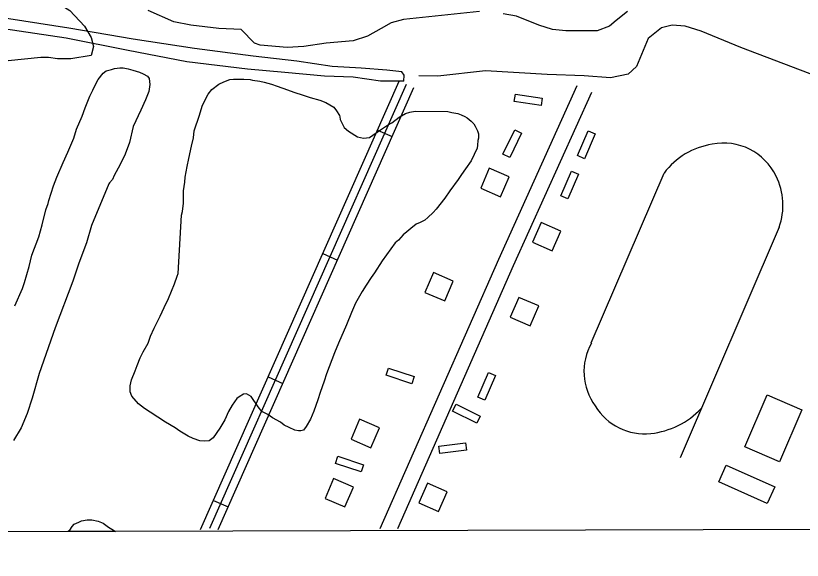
# Model space of a CAD drawing. Extents: x 3361039 to 3398939, y 576572 to 602007.
# Drawn here: x 3384364 to 3385821, y 581957 to 582965 of the extents above; entities that cross this region are included whole.
import ezdxf

# ---------------------------------------------------------------- set-up
doc = ezdxf.new("R2010")
doc.units = 0
for name, color, linetype in [('V-BLDG-OTLN', 7, 'Continuous'), ('V-GRID-FRAM', 7, 'Continuous'), ('V-ROAD-CNTR', 7, 'Continuous'), ('V-SITE-VEGE', 7, 'Continuous'), ('V-TOPO-SHOR', 7, 'Continuous')]:
    doc.layers.add(name, color=color, linetype=linetype)

msp = doc.modelspace()

# ---------------------------------------------------------------- linework, layer by layer
at = {"layer": 'V-BLDG-OTLN'}
for points in [[(3385337, 582798.9), (3385287.5, 582806.4), (3385289.6, 582820.2), (3385339.1, 582812.8)], [(3385301, 582747.7), (3385279.1, 582702.7), (3385266.5, 582708.9), (3385288.4, 582753.8)], [(3385437.4, 582746.5), (3385417.6, 582700.6), (3385404.7, 582706.2), (3385424.5, 582752.1)], [(3385262.2, 582630.2), (3385278, 582667), (3385241.2, 582682.8), (3385225.5, 582646)], [(3385406.3, 582672.1), (3385386.8, 582626), (3385373.9, 582631.5), (3385393.4, 582677.5)], [(3385337, 582582.4), (3385321, 582545.8), (3385357.6, 582529.7), (3385373.6, 582566.4)], [(3385158.6, 582437.1), (3385174.4, 582473.9), (3385137.7, 582489.7), (3385121.9, 582452.9)], [(3385296, 582443.8), (3385280, 582407.2), (3385316.7, 582391.1), (3385332.7, 582427.8)], [(3385097.7, 582283.9), (3385050.2, 582299.5), (3385054.6, 582312.8), (3385102.1, 582297.2)], [(3385219.8, 582258.8), (3385239.8, 582304.6), (3385252.7, 582299), (3385232.6, 582253.2)], [(3385714.3, 582166.9), (3385755.8, 582263.1), (3385820.4, 582235.3), (3385778.9, 582139.1)], [(3385179.5, 582245.8), (3385224.2, 582223.5), (3385218, 582211), (3385173.2, 582233.3)], [(3385022, 582165.4), (3385037.8, 582202.2), (3385001, 582218), (3384985.3, 582181.2)], [(3385147.6, 582168.5), (3385197.2, 582174.7), (3385199, 582160.9), (3385149.4, 582154.6)], [(3385003.6, 582120.6), (3384956.1, 582136.4), (3384960.5, 582149.7), (3385008, 582133.9)], [(3385680, 582133.1), (3385769.9, 582092.9), (3385756.2, 582062.1), (3385666.3, 582102.3)], [(3384973.6, 582055.8), (3384989.4, 582092.6), (3384952.6, 582108.4), (3384936.8, 582071.6)], [(3385126.6, 582099.9), (3385110.6, 582063.3), (3385147.2, 582047.3), (3385163.2, 582083.9)]]:
    msp.add_lwpolyline(points, close=True, dxfattribs=at)
at = {"layer": 'V-GRID-FRAM'}
msp.add_lwpolyline([(3365114.8, 600140.3), (3396720.3, 600227.7), (3396778.5, 582044.3), (3365157.1, 581956.9), (3365114.8, 600140.3)], dxfattribs=at)
at = {"layer": 'V-ROAD-CNTR'}
for p, q in [((3385034, 582753.6), (3385061.4, 582741.4)), ((3384932.7, 582525), (3384960.1, 582512.9)), ((3384831.3, 582296.5), (3384858.8, 582284.3)), ((3384730, 582067.9), (3384757.5, 582055.8))]:
    msp.add_line(p, q, dxfattribs=at)
for points in [[(3384706.2, 582014.1), (3385074.2, 582844.3)], [(3384723.5, 582016.1), (3385087.9, 582838.3)], [(3384739, 582014.2), (3385101.6, 582832.2)], [(3385403.1, 582835.6), (3385258.1, 582514.1), (3385038.2, 582015)], [(3385430.4, 582823.2), (3385285.5, 582501.9), (3385071, 582015.1)], [(3385430.2, 582359.3), (3385564.9, 582673.9)], [(3385777.9, 582573.9), (3385594.5, 582146.7)]]:
    msp.add_lwpolyline(points, dxfattribs=at)
for centre, radius, start, end in [((3385675.9, 582589.8), 139.3, 98.9826, 142.8389), ((3385675.4, 582622.2), 107.3, 25.278, 101.4184), ((3385668, 582614.7), 117.3, 339.6246, 27.0113), ((3385524.7, 582306.7), 108.1, 150.9223, 216.2625), ((3385528.7, 582297.1), 106.1, 210.8159, 276.3507), ((3385524.1, 582341.6), 150.8, 276.1978, 316.5762)]:
    msp.add_arc(centre, radius, start, end, dxfattribs=at)
at = {"layer": 'V-SITE-VEGE'}
for p, q in [((3384472.2, 582023.8), (3384480.6, 582027.6)), ((3384480.6, 582027.6), (3384485.8, 582030.2)), ((3384485.8, 582030.2), (3384496.1, 582032)), ((3384496.1, 582032), (3384505.1, 582032)), ((3384505.1, 582032), (3384516.7, 582029.3)), ((3384516.7, 582029.3), (3384525.7, 582025.4)), ((3384525.7, 582025.4), (3384535.9, 582018.2)), ((3384461.1, 582010.3), (3384461.8, 582011.7)), ((3384461.8, 582011.7), (3384463.8, 582012.9)), ((3384463.8, 582012.9), (3384468.3, 582019.3)), ((3384468.3, 582019.3), (3384472.2, 582023.8)), ((3384535.9, 582018.2), (3384544.9, 582012.4)), ((3384544.9, 582012.4), (3384548.8, 582010.5)), ((3384548.8, 582010.5), (3384461.1, 582010.3))]:
    msp.add_line(p, q, dxfattribs=at)
for points in [[(3384292, 583018.5), (3384364.6, 583014.4), (3384412.3, 583004), (3384437.2, 582991.5), (3384464.1, 582974.9), (3384491.1, 582945.9), (3384503.6, 582925.1), (3384507.7, 582908.5), (3384503.6, 582891.9), (3384466.2, 582885.7), (3384441.3, 582885.7), (3384424.7, 582887.8), (3384410.2, 582887.8), (3384350.1, 582881.5)], [(3385223.3, 582972.9), (3385082.2, 582958.3), (3385059.4, 582952.1), (3385040.7, 582941.7), (3385015.8, 582927.2), (3384988.9, 582918.9), (3384939.1, 582914.7), (3384897.6, 582908.5), (3384866.5, 582906.4), (3384816.7, 582910.6), (3384806.4, 582914.7), (3384781.5, 582939.7), (3384740, 582941.7), (3384688.1, 582948), (3384657, 582954.2), (3384609.3, 582974.9)], [(3385497, 582972.9), (3385476.3, 582956.3), (3385463.8, 582945.9), (3385441, 582937.6), (3385383, 582937.6), (3385358.1, 582939.7), (3385333.2, 582948), (3385291.7, 582964.6), (3385266.8, 582968.7)], [(3384362.3, 582427.8), (3384376.1, 582460.5), (3384380, 582471.4), (3384388.6, 582501), (3384393.9, 582522.2), (3384406.4, 582555.6), (3384413, 582578.1), (3384419.6, 582605.8), (3384424.2, 582617.3), (3384424.9, 582623.1), (3384434.1, 582650.1), (3384440, 582666.2), (3384451.8, 582693.8), (3384460.3, 582712.4), (3384471.4, 582738.7), (3384476.7, 582755.4), (3384487.2, 582779.2), (3384492.4, 582794.6), (3384501, 582816.5), (3384506.8, 582827.4), (3384512.1, 582838.9), (3384516.6, 582847.3), (3384525.7, 582858.8), (3384531.6, 582863.3), (3384541.2, 582865.8), (3384547, 582867.7), (3384556.7, 582868.9), (3384563.1, 582868.8), (3384572.2, 582866.8), (3384580.5, 582864.8), (3384593.4, 582860.9), (3384599.8, 582857.6), (3384608.1, 582853.1), (3384611.3, 582849.2), (3384612.5, 582838.2), (3384610.5, 582825.3), (3384604, 582809.3), (3384595.4, 582790.7), (3384581.7, 582759.9), (3384574.4, 582730.3), (3384566.5, 582709.1), (3384557.4, 582689.8), (3384546.3, 582669.3), (3384543, 582662.2), (3384537.8, 582655.8), (3384536.5, 582653.9), (3384504.4, 582576.8), (3384495.2, 582544.7), (3384480.7, 582506.8), (3384469.6, 582474), (3384436.8, 582387.3), (3384407.2, 582302.5), (3384394, 582256.9), (3384384.8, 582228.6), (3384373.6, 582202.3), (3384359.9, 582178.5)], [(3384664.8, 582488.1), (3384670.7, 582596.3), (3384672.7, 582602.7), (3384674.7, 582618.2), (3384674.9, 582641.3), (3384676.9, 582656.8), (3384677.7, 582666.4), (3384681.7, 582686.4), (3384684.3, 582701.2), (3384689.7, 582723.7), (3384693, 582739.1), (3384694.4, 582752), (3384704.2, 582780.9), (3384709.5, 582797.6), (3384713.4, 582807.2), (3384720.6, 582820.1), (3384727.1, 582828.4), (3384740.1, 582838.6), (3384749.1, 582843.1), (3384760.7, 582847.5), (3384767.2, 582848.1), (3384786.5, 582847.9), (3384798.1, 582847.2), (3384802.6, 582845.9), (3384816.1, 582843.9), (3384823.8, 582842.5), (3384837.9, 582838.6), (3384848.2, 582834.6), (3384867.5, 582828.1), (3384879.1, 582823.5), (3384896.4, 582818.2), (3384909.3, 582813.6), (3384927.3, 582809), (3384938.2, 582804.4), (3384952.9, 582795.9), (3384958, 582789.4), (3384963.8, 582780.4), (3384964.4, 582777.8), (3384965, 582773.3), (3384966.9, 582769.4), (3384972.6, 582758.4), (3384980.3, 582751.3), (3384997, 582740.8), (3385007.9, 582738.8), (3385019.5, 582740), (3385039.6, 582754.1), (3385052.5, 582762.4), (3385060.9, 582766.8), (3385074.5, 582777.7), (3385086.2, 582784), (3385093.9, 582786.5)], [(3385093.9, 582786.5), (3385103.6, 582788.4), (3385164.1, 582788), (3385171.8, 582786), (3385182.8, 582784), (3385189.2, 582782), (3385195.6, 582778.7), (3385200.1, 582776.1), (3385204, 582772.9), (3385207.8, 582770.3), (3385212.3, 582765.1), (3385214.8, 582760.6), (3385219.3, 582752.2), (3385221.2, 582746.4), (3385221.1, 582738.6), (3385219.8, 582734.1), (3385219.1, 582725.8), (3385218.4, 582720), (3385207.3, 582696.9), (3385196.9, 582681.5), (3385189.7, 582671.2), (3385183.2, 582662.2), (3385168.3, 582641.1), (3385159.1, 582627.6), (3385142.9, 582607.1), (3385137.1, 582600.7), (3385127.3, 582591.8), (3385121.5, 582586.7), (3385113.1, 582582.2), (3385106, 582579.1), (3385095.6, 582571.4), (3385088.5, 582565), (3385081.4, 582559.3), (3385072.9, 582549.7), (3385066.5, 582544.6), (3385042.4, 582511.2), (3385028.7, 582489.4), (3385022.2, 582480.5), (3385013.1, 582466.4), (3385005.9, 582454.8), (3384993.5, 582433), (3384985.7, 582415.7), (3384976.5, 582393.2), (3384962.1, 582359.2), (3384954.3, 582341.2), (3384939.8, 582302), (3384935.2, 582288.5), (3384928, 582267.9), (3384923.4, 582253.8), (3384916.1, 582233.3), (3384910.2, 582218.5), (3384901.8, 582204.4), (3384897.2, 582198), (3384892.1, 582196.7), (3384887.5, 582196.7), (3384881.1, 582198.1), (3384870.2, 582202.7), (3384861.2, 582207.2), (3384854.2, 582212.4), (3384839.4, 582220.9), (3384831.1, 582226.8), (3384819.5, 582232.6), (3384813.1, 582241.1), (3384799.8, 582260.5), (3384791.4, 582265), (3384785.6, 582264.4), (3384777.9, 582259.3), (3384773.3, 582256.2), (3384764.9, 582244), (3384758.3, 582232.4), (3384751.2, 582217), (3384742, 582201.6), (3384729.7, 582183.7), (3384722.5, 582177.9), (3384713.5, 582177.4), (3384705.1, 582178.1), (3384692.3, 582182.7), (3384683.3, 582186.6), (3384667.9, 582195.7), (3384658.9, 582202.2), (3384641, 582212.6), (3384612.8, 582230.9), (3384602.5, 582238), (3384591, 582246.5), (3384578.9, 582260.7), (3384575.7, 582269.1), (3384575.8, 582280.1), (3384578.4, 582291), (3384585, 582307.7), (3384588.9, 582317.3), (3384594.2, 582332.1), (3384600, 582343), (3384609.2, 582359.1), (3384613.8, 582371.9), (3384620.3, 582386.7), (3384631.4, 582409.1), (3384638.6, 582425.2), (3384647.1, 582441.9), (3384658.2, 582468.9), (3384662.8, 582483), (3384664.8, 582488.1)]]:
    msp.add_lwpolyline(points, dxfattribs=at)
at = {"layer": 'V-TOPO-SHOR'}
for points in [[(3385079.2, 582861.7), (3385051.1, 582864.5), (3385003.5, 582868.1), (3384949.9, 582871), (3384884.7, 582881.3), (3384803.8, 582890.4), (3384694.9, 582904.8), (3384581.3, 582922), (3384462, 582942.4), (3384322.4, 582963.6)], [(3385083, 582844), (3385039.9, 582844.3), (3384989, 582851.8), (3384936.1, 582853.5), (3384862.4, 582859.9), (3384793.2, 582866.3), (3384681, 582880.1), (3384572.1, 582901.1), (3384457.3, 582923.5), (3384311.8, 582945.4)], [(3385866.6, 582845.7), (3385707, 582906.2), (3385633.4, 582936.8), (3385604.1, 582946.1), (3385580, 582947.6), (3385560.4, 582943.2), (3385535.4, 582923.1), (3385529.4, 582908.1), (3385514.1, 582871), (3385498.4, 582857.4), (3385465.7, 582850.5), (3385416.7, 582854.1), (3385348.2, 582856.5), (3385233.9, 582863.2), (3385145.7, 582853.3), (3385110.5, 582854.2)], [(3385083, 582844), (3385083.7, 582855.1), (3385079.2, 582861.7)]]:
    msp.add_lwpolyline(points, dxfattribs=at)

doc.saveas('drawing.dxf')
